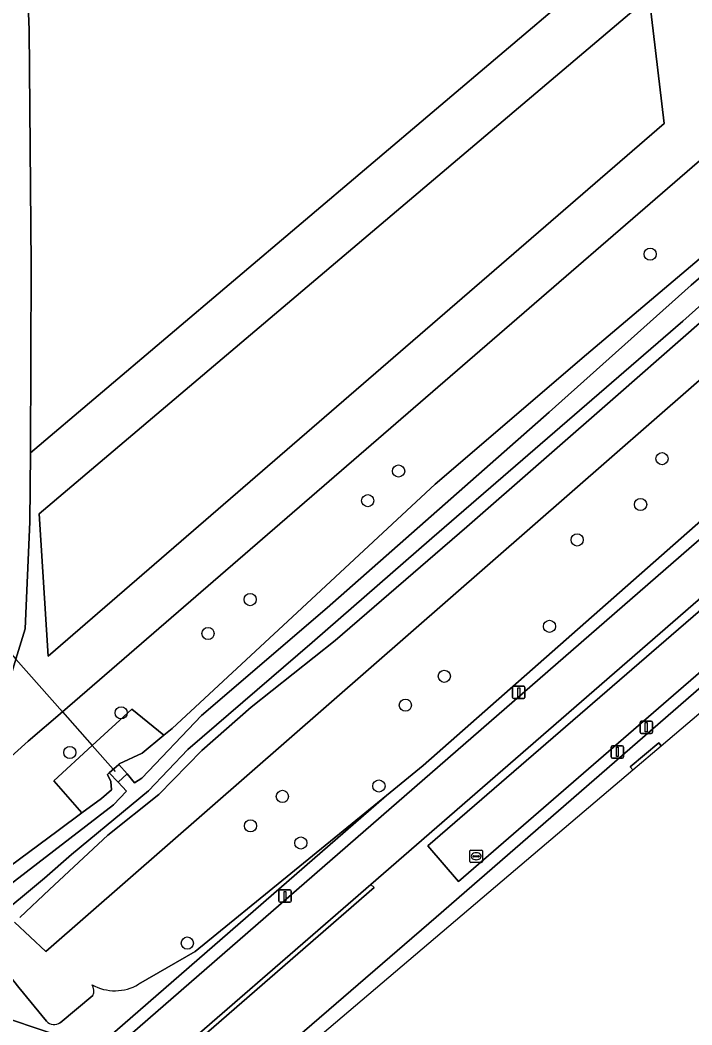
# Model space of a CAD drawing. Extents: x 155018 to 156648, y 383979 to 385733.
# Drawn here: x 156251.8 to 156305.8, y 384373.7 to 384454.5 of the extents above; entities that cross this region are included whole.
import ezdxf

# ---------------------------------------------------------------- set-up
doc = ezdxf.new("R2010")
doc.units = 0
for name, color, linetype in [('IMGEO_Afsluitpaal', 7, 'Continuous'), ('IMGEO_Berm_groen', 7, 'Continuous'), ('IMGEO_Boom', 7, 'Continuous'), ('IMGEO_Duiker', 7, 'Continuous'), ('IMGEO_Fietspad_gesloten', 7, 'Continuous'), ('IMGEO_Fietspad_open', 7, 'Continuous'), ('IMGEO_Gemengd_bos', 7, 'Continuous'), ('IMGEO_Greppel_droge_sloot', 7, 'Continuous'), ('IMGEO_Groenvoorziening', 7, 'Continuous'), ('IMGEO_Kolk', 7, 'Continuous'), ('IMGEO_Lichtmast', 7, 'Continuous'), ('IMGEO_Loofbos', 7, 'Continuous'), ('IMGEO_Oever', 7, 'Continuous'), ('IMGEO_Rijbaan_lokaal_gesloten', 7, 'Continuous'), ('IMGEO_Rijbaan_lokaal_open', 7, 'Continuous'), ('IMGEO_Terreindeel_open', 7, 'Continuous'), ('IMGEO_Waterloop', 7, 'Continuous')]:
    doc.layers.add(name, color=color, linetype=linetype)

msp = doc.modelspace()

# ---------------------------------------------------------------- linework, layer by layer
at = {"layer": 'IMGEO_Afsluitpaal'}
for p, q in [((156301.595, 384397.226), (156301.595, 384398.026)), ((156301.595, 384398.026), (156301.595, 384397.226)), ((156301.695, 384398.126), (156302.485, 384398.126)), ((156302.485, 384398.126), (156301.695, 384398.126)), ((156302.585, 384398.026), (156302.585, 384397.226)), ((156302.585, 384397.226), (156302.585, 384398.026)), ((156302.485, 384397.126), (156301.695, 384397.126)), ((156301.695, 384397.126), (156302.485, 384397.126)), ((156299.276, 384395.242), (156299.276, 384396.042)), ((156299.276, 384396.042), (156299.276, 384395.242)), ((156299.376, 384396.142), (156300.166, 384396.142)), ((156300.166, 384396.142), (156299.376, 384396.142)), ((156300.266, 384396.042), (156300.266, 384395.242)), ((156300.266, 384395.242), (156300.266, 384396.042)), ((156300.166, 384395.142), (156299.376, 384395.142)), ((156299.376, 384395.142), (156300.166, 384395.142))]:
    msp.add_line(p, q, dxfattribs=at)
for points in [[(156302.015, 384398.001), (156302.165, 384398.001), (156302.165, 384397.251), (156302.015, 384397.251), (156302.015, 384398.001)], [(156299.696, 384396.017), (156299.846, 384396.017), (156299.846, 384395.267), (156299.696, 384395.267), (156299.696, 384396.017)]]:
    msp.add_lwpolyline(points, dxfattribs=at)
for centre, start, end in [((156301.695, 384398.026), 90, 180), ((156301.695, 384398.026), 90, 180), ((156302.485, 384398.026), 0, 90), ((156302.485, 384398.026), 360, 90), ((156301.695, 384397.226), 180, 270), ((156301.695, 384397.226), 180, 270), ((156302.485, 384397.226), 270, 0), ((156302.485, 384397.226), 270, 0), ((156299.376, 384396.042), 90, 180), ((156299.376, 384396.042), 90, 180), ((156300.166, 384396.042), 0, 90), ((156300.166, 384396.042), 360, 90), ((156299.376, 384395.242), 180, 270), ((156299.376, 384395.242), 180, 270), ((156300.166, 384395.242), 270, 0), ((156300.166, 384395.242), 270, 0)]:
    msp.add_arc(centre, 0.1, start, end, dxfattribs=at)
at = {"layer": 'IMGEO_Berm_groen'}
for points in [[(156246.509, 384389.076), (156249.105, 384393.546), (156249.931, 384398.176), (156251.432, 384403.103), (156252.175, 384405.545), (156252.547, 384414.164), (156252.592, 384419.709), (156252.646, 384434.825), (156252.487, 384453.732), (156251.431, 384480.428)], [(156356.722, 384458.585), (156284.156, 384394.551), (156281.216, 384392.15), (156258.755, 384372.59), (156257.673, 384371.862), (156250.993, 384374.116), (156248.897, 384374.961), (156247.639, 384375.564), (156246.122, 384376.331), (156243.194, 384378.03), (156240.62, 384379.79), (156239.272, 384380.837), (156238.76, 384379.953)], [(156251.718, 384372.783), (156257.824, 384370.758), (156258.372, 384371.127), (156259.365, 384371.795), (156359.095, 384458.649)], [(156285.202, 384382.365), (156359.151, 384446.676), (156361.027, 384448.315), (156364.456, 384451.312), (156364.663, 384451.493), (156362.331, 384454.193)], [(156352.368, 384447.923), (156279.957, 384384.986), (156280.212, 384384.734), (156261.204, 384368.198), (156260.943, 384368.451), (156260.398, 384367.86)], [(156263.468, 384363.548), (156285.202, 384382.365)]]:
    msp.add_lwpolyline(points, dxfattribs=at)
msp.add_lwpolyline([(156284.548, 384388.08), (156357.803, 384451.464), (156360.111, 384448.636), (156286.997, 384385.224)], close=True, dxfattribs=at)
at = {"layer": 'IMGEO_Boom'}
for centre in [(156302.402, 384435.684), (156303.359, 384419.232), (156282.188, 384418.239), (156279.706, 384415.854), (156301.637, 384415.544), (156296.534, 384412.698), (156270.264, 384407.898), (156266.873, 384405.17), (156294.322, 384405.747), (156285.863, 384401.73), (156259.895, 384398.786), (156282.733, 384399.404), (156255.769, 384395.599), (156280.608, 384392.904), (156272.848, 384392.068), (156270.292, 384389.695), (156274.331, 384388.321), (156265.208, 384380.271)]:
    msp.add_circle(centre, 0.489, dxfattribs=at)
at = {"layer": 'IMGEO_Duiker'}
msp.add_lwpolyline([(156249.488, 384405.303), (156251.432, 384403.103), (156255.164, 384398.879), (156257.563, 384396.164), (156259.25, 384394.254), (156259.413, 384394.07)], dxfattribs=at)
at = {"layer": 'IMGEO_Fietspad_gesloten'}
for points in [[(156359.095, 384458.649), (156259.365, 384371.795), (156258.372, 384371.127), (156257.824, 384370.758), (156254.673, 384367.705), (156254.188, 384367.294), (156250.262, 384363.89), (156248.322, 384362.227)], [(156260.398, 384367.86), (156260.943, 384368.451), (156261.126, 384368.615), (156279.957, 384384.986), (156352.368, 384447.923)]]:
    msp.add_lwpolyline(points, dxfattribs=at)
at = {"layer": 'IMGEO_Fietspad_open'}
msp.add_lwpolyline([(156280.212, 384384.734), (156279.957, 384384.986), (156261.126, 384368.615), (156260.943, 384368.451), (156261.204, 384368.198)], close=True, dxfattribs=at)
at = {"layer": 'IMGEO_Gemengd_bos'}
for points in [[(156251.431, 384480.428), (156252.487, 384453.732), (156252.646, 384434.825), (156252.592, 384419.709), (156301.555, 384461.231), (156301.686, 384493.596), (156301.143, 384493.683), (156300.495, 384535.093), (156300.546, 384542.717), (156336.581, 384538.507), (156360.969, 384535.532), (156375.005, 384533.938), (156377.467, 384495.36), (156372.257, 384493.592), (156376.816, 384492.269)], [(156250.169, 384385.869), (156254.817, 384389.335), (156256.728, 384390.748), (156254.48, 384393.328), (156257.563, 384396.164), (156260.746, 384399.092), (156263.332, 384396.986), (156263.998, 384397.529), (156273.665, 384406.5), (156285.129, 384417.181), (156297.284, 384427.612), (156306.691, 384435.576), (156320.755, 384447.746), (156337.294, 384462.155), (156340.245, 384464.452), (156343.238, 384466.927), (156345.854, 384468.837), (156351.034, 384473.469), (156355.15, 384477.417), (156355.944, 384478.226), (156356.33, 384478.469), (156356.289, 384478.542), (156353.752, 384482.865)], [(156350.929, 384480.371), (156339.901, 384472.241), (156255.164, 384398.879), (156252.428, 384396.51), (156249.105, 384393.546), (156246.509, 384389.076)], [(156360.944, 384474.29), (156348, 384461.983), (156253.842, 384379.592), (156251.329, 384381.955)], [(156261.294, 384376.959), (156265.83, 384379.587), (156281.216, 384392.15), (156284.156, 384394.551), (156356.722, 384458.585)], [(156248.44, 384377.203), (156249.839, 384377.743), (156250.299, 384377.814), (156250.852, 384377.707), (156251.674, 384376.704), (156253.894, 384373.998)], [(156254.996, 384373.869), (156257.619, 384376.064)]]:
    msp.add_lwpolyline(points, dxfattribs=at)
for centre, radius, start, end in [((156259.386, 384380.183), 3.747, 240.76394, 300.6155), ((156256.784, 384376.429), 0.911, 336.35341, 32.12435), ((156254.52, 384374.574), 0.85, 222.59791, 304.04879)]:
    msp.add_arc(centre, radius, start, end, dxfattribs=at)
at = {"layer": 'IMGEO_Greppel_droge_sloot'}
msp.add_lwpolyline([(156286.997, 384385.224), (156360.111, 384448.636), (156357.803, 384451.464), (156284.548, 384388.08)], close=True, dxfattribs=at)
at = {"layer": 'IMGEO_Groenvoorziening'}
for points in [[(156365.933, 384489.124), (156376.816, 384492.269), (156372.257, 384493.592), (156349.592, 384485.899), (156301.686, 384493.596), (156301.555, 384461.231), (156252.592, 384419.709), (156252.547, 384414.164), (156252.175, 384405.545), (156251.432, 384403.103), (156249.931, 384398.176), (156249.105, 384393.546), (156252.428, 384396.51), (156255.164, 384398.879), (156339.901, 384472.241)], [(156361.684, 384478.651), (156359.342, 384477.486), (156357.761, 384475.927), (156355.14, 384472.955), (156345.5, 384464.407), (156338.121, 384457.484), (156333.151, 384453.202), (156327.338, 384448.58), (156318.688, 384440.976), (156309.855, 384433.202), (156299.846, 384424.396), (156287.675, 384413.762), (156277.08, 384404.616), (156270.332, 384399.233), (156266.385, 384395.759), (156262.919, 384392.222), (156258.816, 384388.951), (156254.127, 384384.59), (156251.754, 384382.338)], [(156251.329, 384381.955), (156253.842, 384379.592), (156348, 384461.983), (156360.944, 384474.29)], [(156247.591, 384377.358), (156245.58, 384379.75), (156241.472, 384384.635), (156239.272, 384380.837), (156240.62, 384379.79), (156243.194, 384378.03), (156246.122, 384376.331), (156247.639, 384375.564), (156248.897, 384374.961), (156250.993, 384374.116), (156257.673, 384371.862), (156258.755, 384372.59), (156281.216, 384392.15), (156265.83, 384379.587), (156261.294, 384376.959)], [(156253.894, 384373.998), (156251.674, 384376.704), (156250.852, 384377.707), (156250.299, 384377.814), (156249.839, 384377.743), (156248.44, 384377.203)], [(156257.619, 384376.064), (156254.996, 384373.869)]]:
    msp.add_lwpolyline(points, dxfattribs=at)
msp.add_lwpolyline([(156303.525, 384446.201), (156254.035, 384403.349), (156253.299, 384414.802), (156302.326, 384456.378)], close=True, dxfattribs=at)
for centre, radius, start, end in [((156259.386, 384380.183), 3.747, 240.76394, 300.6155), ((156256.784, 384376.429), 0.911, 336.35341, 32.12435), ((156254.52, 384374.574), 0.85, 222.59791, 304.04879)]:
    msp.add_arc(centre, radius, start, end, dxfattribs=at)
at = {"layer": 'IMGEO_Kolk'}
for p, q in [((156287.922, 384386.826), (156287.922, 384387.678)), ((156287.997, 384387.752), (156288.849, 384387.752)), ((156288.181, 384387.246), (156288.181, 384387.258)), ((156288.619, 384387.209), (156288.221, 384387.209)), ((156288.224, 384387.295), (156288.622, 384387.295)), ((156288.41, 384387.532), (156288.435, 384387.532)), ((156288.665, 384387.258), (156288.665, 384387.246)), ((156288.923, 384387.678), (156288.923, 384386.826)), ((156288.849, 384386.752), (156287.997, 384386.752)), ((156288.433, 384386.972), (156288.408, 384386.972))]:
    msp.add_line(p, q, dxfattribs=at)
for points in [[(156287.922, 384386.826), (156287.922, 384387.678)], [(156287.997, 384387.752), (156288.849, 384387.752)], [(156288.923, 384387.678), (156288.923, 384386.826)], [(156288.849, 384386.752), (156287.997, 384386.752)]]:
    msp.add_lwpolyline(points, dxfattribs=at)
for centre, radius, start, end in [((156287.999, 384387.676), 0.0765, 91.55205, 178.44795), ((156287.999, 384387.676), 0.0765, 91.55205, 178.44795), ((156288.221, 384387.255), 0.0403, 85.87752, 175.75265), ((156288.218, 384387.245), 0.0366, 178.93798, 274.71019), ((156288.622, 384387.252), 0.043, 264.86636, 352.45326), ((156288.626, 384387.257), 0.0386, 1.73085, 96.63898), ((156288.847, 384387.676), 0.0765, 1.55205, 88.44795), ((156288.847, 384387.676), 0.0765, 1.55205, 88.44795), ((156287.999, 384386.828), 0.0765, 181.55205, 268.44795), ((156287.999, 384386.828), 0.0765, 181.55205, 268.44795), ((156288.847, 384386.828), 0.0765, 271.55205, 358.44795), ((156288.847, 384386.828), 0.0765, 271.55205, 358.44795)]:
    msp.add_arc(centre, radius, start, end, dxfattribs=at)
for centre, major_axis, ratio, start_param, end_param in [((156288.409, 384387.252), (-0.387, 0.002), 0.722429, 4.712389, 7.853982), ((156288.434, 384387.252), (-0.39, 0.002), 0.717154, 1.570796, 4.712389)]:
    msp.add_ellipse(centre, major_axis=major_axis, ratio=ratio, start_param=start_param, end_param=end_param, dxfattribs=at)
at = {"layer": 'IMGEO_Lichtmast'}
for p, q in [((156291.35, 384400.037), (156291.35, 384400.837)), ((156291.35, 384400.837), (156291.35, 384400.037)), ((156291.45, 384400.937), (156292.24, 384400.937)), ((156292.24, 384400.937), (156291.45, 384400.937)), ((156292.34, 384400.837), (156292.34, 384400.037)), ((156292.34, 384400.037), (156292.34, 384400.837)), ((156292.24, 384399.937), (156291.45, 384399.937)), ((156291.45, 384399.937), (156292.24, 384399.937)), ((156272.567, 384383.649), (156272.567, 384384.449)), ((156272.567, 384384.449), (156272.567, 384383.649)), ((156272.667, 384384.549), (156273.457, 384384.549)), ((156273.457, 384384.549), (156272.667, 384384.549)), ((156273.557, 384384.449), (156273.557, 384383.649)), ((156273.557, 384383.649), (156273.557, 384384.449)), ((156273.457, 384383.549), (156272.667, 384383.549)), ((156272.667, 384383.549), (156273.457, 384383.549))]:
    msp.add_line(p, q, dxfattribs=at)
for points in [[(156291.77, 384400.812), (156291.92, 384400.812), (156291.92, 384400.062), (156291.77, 384400.062), (156291.77, 384400.812)], [(156272.987, 384384.424), (156273.137, 384384.424), (156273.137, 384383.674), (156272.987, 384383.674), (156272.987, 384384.424)]]:
    msp.add_lwpolyline(points, dxfattribs=at)
for centre, start, end in [((156291.45, 384400.837), 90, 180), ((156291.45, 384400.837), 90, 180), ((156292.24, 384400.837), 0, 90), ((156292.24, 384400.837), 360, 90), ((156291.45, 384400.037), 180, 270), ((156291.45, 384400.037), 180, 270), ((156292.24, 384400.037), 270, 0), ((156292.24, 384400.037), 270, 0), ((156272.667, 384384.449), 90, 180), ((156272.667, 384384.449), 90, 180), ((156273.457, 384384.449), 0, 90), ((156273.457, 384384.449), 360, 90), ((156272.667, 384383.649), 180, 270), ((156272.667, 384383.649), 180, 270), ((156273.457, 384383.649), 270, 0), ((156273.457, 384383.649), 270, 0)]:
    msp.add_arc(centre, 0.1, start, end, dxfattribs=at)
at = {"layer": 'IMGEO_Loofbos'}
msp.add_lwpolyline([(156253.299, 384414.802), (156254.035, 384403.349), (156303.525, 384446.201), (156302.326, 384456.378)], close=True, dxfattribs=at)
at = {"layer": 'IMGEO_Oever'}
for points in [[(156360.876, 384479.208), (156359.096, 384477.93), (156355.017, 384474.55), (156348.763, 384468.825), (156340.555, 384461.714), (156332.431, 384454.654), (156319.968, 384443.471), (156313.172, 384437.599), (156305.021, 384430.293), (156284.862, 384412.833), (156275.243, 384404.451), (156265.261, 384395.85), (156262.093, 384392.517), (156255.899, 384387.401), (156253.734, 384385.5), (156249.552, 384382.029)], [(156251.754, 384382.338), (156254.127, 384384.59), (156258.816, 384388.951), (156262.919, 384392.222), (156266.385, 384395.759), (156270.332, 384399.233), (156277.08, 384404.616), (156287.675, 384413.762), (156299.846, 384424.396), (156309.855, 384433.202), (156318.688, 384440.976), (156327.338, 384448.58), (156333.151, 384453.202), (156338.121, 384457.484), (156345.5, 384464.407), (156355.14, 384472.955), (156357.761, 384475.927), (156359.342, 384477.486), (156361.684, 384478.651)], [(156337.294, 384462.155), (156320.755, 384447.746), (156306.691, 384435.576), (156297.284, 384427.612), (156285.129, 384417.181), (156273.665, 384406.5), (156263.998, 384397.529), (156263.332, 384396.986), (156261.574, 384395.555), (156259.733, 384394.682), (156259.693, 384394.646), (156260.371, 384393.877), (156260.968, 384393.158), (156261.554, 384393.539), (156266.345, 384398.563), (156276.444, 384407.248), (156294.281, 384422.987), (156305.702, 384433.184), (156338.259, 384461.312)], [(156250.969, 384384.972), (156259.289, 384391.399), (156260.316, 384392.497), (156259.662, 384393.221), (156258.934, 384393.971), (156258.781, 384393.834), (156259.05, 384393.277), (156259.122, 384392.608), (156258.299, 384391.91), (156256.728, 384390.748), (156254.817, 384389.335), (156250.169, 384385.869)]]:
    msp.add_lwpolyline(points, dxfattribs=at)
at = {"layer": 'IMGEO_Rijbaan_lokaal_gesloten'}
msp.add_lwpolyline([(156303.292, 384396.148), (156340.891, 384428.127), (156340.891, 384428.127), (156340.295, 384428.823), (156342.567, 384430.767), (156343.169, 384430.064), (156362.56, 384446.557), (156361.027, 384448.315), (156359.151, 384446.676), (156285.202, 384382.365), (156263.468, 384363.548), (156261.58, 384361.913), (156259.8, 384360.372), (156256.986, 384357.938), (156253.657, 384355.054), (156254.318, 384354.295), (156254.318, 384354.295), (156259.242, 384358.683), (156290.516, 384385.282), (156301.015, 384394.212), (156301.015, 384394.212), (156300.81, 384394.458), (156303.105, 384396.372)], close=True, dxfattribs=at)
at = {"layer": 'IMGEO_Rijbaan_lokaal_open'}
msp.add_lwpolyline([(156301.015, 384394.212), (156303.292, 384396.148), (156303.105, 384396.372), (156300.81, 384394.458), (156301.015, 384394.212)], close=True, dxfattribs=at)
at = {"layer": 'IMGEO_Terreindeel_open'}
for points in [[(156256.728, 384390.748), (156258.299, 384391.91), (156259.122, 384392.608), (156259.05, 384393.277), (156258.781, 384393.834), (156258.934, 384393.971), (156259.693, 384394.646), (156259.733, 384394.682), (156261.574, 384395.555), (156263.332, 384396.986), (156260.746, 384399.092), (156257.563, 384396.164), (156254.48, 384393.328)], [(156259.693, 384394.646), (156258.934, 384393.971), (156259.662, 384393.221), (156260.371, 384393.877)]]:
    msp.add_lwpolyline(points, close=True, dxfattribs=at)
at = {"layer": 'IMGEO_Waterloop'}
for points in [[(156360.7, 384480.404), (156356.654, 384477.248), (156338.259, 384461.312), (156305.702, 384433.184), (156294.281, 384422.987), (156276.444, 384407.248), (156266.345, 384398.563), (156261.554, 384393.539), (156260.968, 384393.158), (156260.371, 384393.877), (156259.662, 384393.221), (156260.316, 384392.497), (156259.289, 384391.399), (156250.969, 384384.972)], [(156249.552, 384382.029), (156253.734, 384385.5), (156255.899, 384387.401), (156262.093, 384392.517), (156265.261, 384395.85), (156275.243, 384404.451), (156284.862, 384412.833), (156305.021, 384430.293), (156313.172, 384437.599), (156319.968, 384443.471), (156332.431, 384454.654), (156340.555, 384461.714), (156348.763, 384468.825), (156355.017, 384474.55), (156359.096, 384477.93), (156360.876, 384479.208)]]:
    msp.add_lwpolyline(points, dxfattribs=at)

doc.saveas('drawing.dxf')
